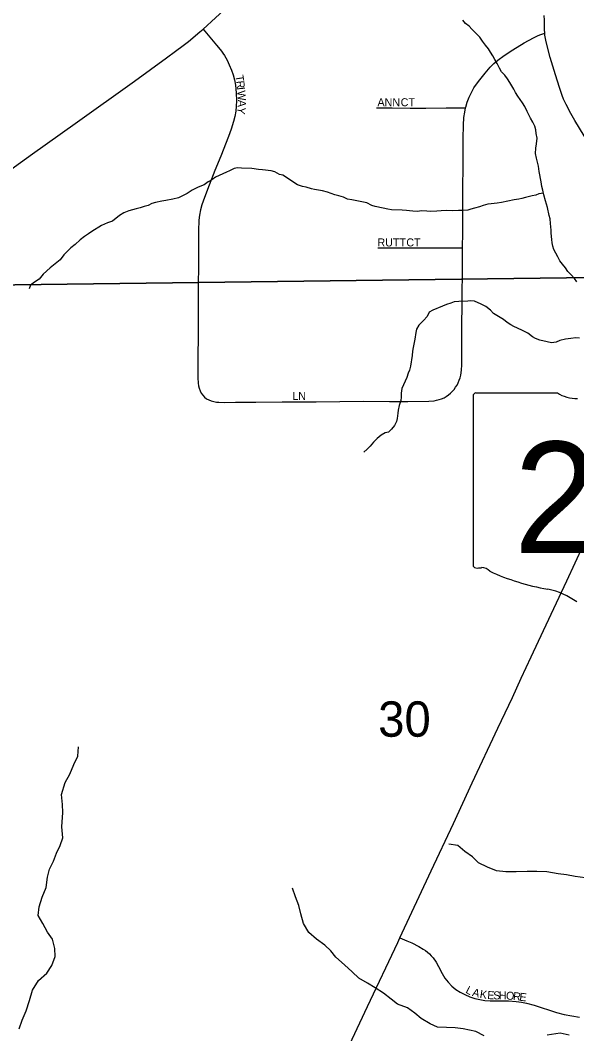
# Model space of a CAD drawing. Extents: x 1985906 to 2360102, y 891258 to 1222054.
# Drawn here: x 2108716 to 2112195, y 999280 to 1005610 of the extents above; entities that cross this region are included whole.
import ezdxf

# ---------------------------------------------------------------- set-up
doc = ezdxf.new("R2010")
doc.units = 0
for name, color, linetype in [('GM_X_Minor_River', 7, 'Continuous'), ('GM_X_Section', 7, 'Continuous'), ('GM_X_Section_Text', 7, 'Continuous'), ('GM_X_State_Location', 7, 'Continuous'), ('GM_X_State_Route', 7, 'Continuous'), ('GM_X_State_Shield', 7, 'Continuous'), ('GM_X_Township_Road', 7, 'Continuous'), ('GM_X_Township_Subdivision', 7, 'Continuous'), ('GM_X_Township_Subdivision_Text', 7, 'Continuous')]:
    doc.layers.add(name, color=color, linetype=linetype)

msp = doc.modelspace()

# ---------------------------------------------------------------- linework, layer by layer
at = {"layer": 'GM_X_Minor_River'}
for points in [[(2111936.5, 1004777.5), (2111938.1, 1004811.6), (2111943.8, 1004837.8), (2111947.3, 1004873.9), (2111940.9, 1004901.9), (2111938.6, 1004925.9), (2111932.3, 1004947.9), (2111919.9, 1004973.8), (2111905.5, 1004999.7), (2111884.9, 1005039.5), (2111870.5, 1005071.4), (2111856.1, 1005095.3), (2111841.8, 1005115.2), (2111825.4, 1005137), (2111811.1, 1005158.9), (2111800.8, 1005178.8), (2111788.5, 1005200.7), (2111776.1, 1005220.6), (2111761.8, 1005244.5), (2111745.4, 1005266.3), (2111725.1, 1005288.1), (2111710.7, 1005310), (2111696.3, 1005339.9), (2111681.9, 1005365.8), (2111669.5, 1005387.7), (2111655.2, 1005411.5), (2111642.9, 1005431.4), (2111624.5, 1005455.3), (2111606.1, 1005479.1), (2111589.7, 1005504.9), (2111538.9, 1005554.4), (2111522.5, 1005574.2), (2111500.2, 1005590), (2111481.9, 1005611.8)], [(2112195.9, 1003976.7), (2112179.6, 1003996.5), (2112161.3, 1004018.4), (2112138.9, 1004040.1), (2112124.5, 1004064), (2112106.2, 1004085.8), (2112089.8, 1004107.7), (2112075.4, 1004131.5), (2112050.7, 1004179.3), (2112044.4, 1004199.3), (2112040.2, 1004219.3), (2112037.9, 1004241.3), (2112035.4, 1004279.4), (2112035.1, 1004299.5), (2112032.8, 1004319.5), (2112030.5, 1004341.5), (2112028.2, 1004369.6), (2112021.9, 1004391.5), (2112011.2, 1004441.5), (2111998.6, 1004481.5), (2111988.1, 1004519.5), (2111981.7, 1004549.5), (2111977.4, 1004571.5), (2111973, 1004601.5), (2111968.7, 1004621.5), (2111964.3, 1004645.5), (2111960.1, 1004665.5), (2111955.6, 1004699.5), (2111949.3, 1004723.5), (2111942.9, 1004749.5), (2111936.5, 1004777.5)], [(2111985.8, 1004530.2), (2111957.9, 1004525.1), (2111937.9, 1004516.8), (2111915.9, 1004512.5), (2111873.8, 1004503.9), (2111851.8, 1004497.6), (2111831.8, 1004493.3), (2111803.7, 1004488.9), (2111723.6, 1004471.8), (2111697.6, 1004467.4), (2111659.5, 1004462.9), (2111639.4, 1004460.7), (2111609.4, 1004452.2), (2111587.4, 1004443.9), (2111555.4, 1004435.5), (2111533.4, 1004431.2), (2111513.4, 1004424.9), (2111477.3, 1004422.4), (2111455.2, 1004422.1), (2111419.1, 1004419.6), (2111378.9, 1004421.1), (2111346.8, 1004420.6), (2111320.7, 1004418.3), (2111282.6, 1004415.8), (2111256.5, 1004417.4), (2111226.3, 1004419), (2111196.2, 1004416.6), (2111170.1, 1004418.3), (2111150, 1004420), (2111129.9, 1004421.8), (2111103.8, 1004423.4), (2111037.5, 1004426.5), (2111013.3, 1004430.2), (2110985.1, 1004435.9), (2110934.8, 1004447.2), (2110914.6, 1004453), (2110882.3, 1004470.6), (2110819.9, 1004481.8), (2110789.6, 1004489.4), (2110761.5, 1004493), (2110737.2, 1004504.8), (2110707, 1004514.4), (2110682.8, 1004520.1), (2110658.6, 1004527.8), (2110636.4, 1004535.5), (2110606.2, 1004545.1), (2110555.9, 1004552.5), (2110535.7, 1004558.2), (2110503.5, 1004567.8), (2110479.3, 1004571.5), (2110449.1, 1004583.1), (2110357.9, 1004642.1), (2110335.8, 1004647.8), (2110307.4, 1004663.5), (2110283.3, 1004669.2), (2110231, 1004676.5), (2110204.8, 1004678.2), (2110162.6, 1004683.6), (2110098.3, 1004686.8), (2110074.2, 1004688.4), (2110052.2, 1004684.1), (2110024.2, 1004669.7), (2110004.3, 1004661.4), (2109936.4, 1004630.4), (2109912.5, 1004614.1), (2109890.6, 1004601.8), (2109864.7, 1004581.3), (2109828.8, 1004566.8), (2109790.9, 1004548.3), (2109759, 1004527.8), (2109739.1, 1004517.5), (2109705.1, 1004501), (2109669.1, 1004492.5), (2109625, 1004483.9), (2109601, 1004479.5), (2109560.9, 1004471), (2109538.9, 1004464.7), (2109515, 1004452.3), (2109491, 1004446), (2109465, 1004437.6), (2109441, 1004433.3), (2109416.9, 1004426.9), (2109394.9, 1004420.6), (2109363, 1004408.2), (2109337.1, 1004389.8), (2109291.4, 1004355.1), (2109261.4, 1004344.7), (2109223.4, 1004328.1), (2109163.7, 1004291.2), (2109141.8, 1004276.9), (2109117.9, 1004260.5), (2109090.1, 1004238.1), (2109058.3, 1004209.5), (2109032.5, 1004189.2), (2109010.6, 1004168.8), (2108988.9, 1004144.4), (2108965.2, 1004114), (2108923.4, 1004081.4), (2108903.6, 1004063.1), (2108859.9, 1004024.4), (2108834.2, 1003994)], [(2108834.2, 1003994), (2108804.3, 1003973.5), (2108780.5, 1003955.1), (2108770.7, 1003932.9)], [(2112212.6, 1003623.9), (2112188.5, 1003625.6), (2112158.4, 1003623.2), (2112124.3, 1003618.7), (2112088.3, 1003610.2), (2112066.3, 1003599.9), (2112036.2, 1003595.5), (2112010.1, 1003601.2), (2111963.7, 1003612.6), (2111937.5, 1003622.3), (2111917.3, 1003632), (2111888.9, 1003655.7), (2111850.5, 1003675.2), (2111802, 1003696.7), (2111781.8, 1003708.4), (2111759.5, 1003722.2), (2111737.1, 1003741.9), (2111674.4, 1003779.2), (2111656.1, 1003799), (2111625.6, 1003822.7), (2111597.4, 1003836.3), (2111554.9, 1003855.8), (2111532.8, 1003857.5), (2111512.8, 1003855.3), (2111456.5, 1003854.5), (2111428.5, 1003852.1), (2111406.5, 1003843.8), (2111380.5, 1003835.4), (2111354.5, 1003825.1), (2111294.6, 1003800.2), (2111272.7, 1003785.9), (2111259, 1003759.6), (2111237.2, 1003735.2), (2111207.5, 1003704.8), (2111193.7, 1003680.5), (2111188, 1003660.4), (2111182.5, 1003618.2), (2111171.1, 1003565.9), (2111167.4, 1003543.8), (2111165.8, 1003515.7), (2111154.6, 1003449.3), (2111148.9, 1003425.2), (2111141.1, 1003405), (2111133.4, 1003378.8), (2111102.2, 1003310.2), (2111096.5, 1003280.1), (2111096.9, 1003256), (2111095.1, 1003235.9), (2111085.5, 1003203.7), (2111077.8, 1003175.5), (2111076.1, 1003155.5), (2111072.5, 1003123.3), (2111068.7, 1003103.2), (2111055, 1003079), (2111037.2, 1003056.7), (2111017.4, 1003038.3), (2110997.4, 1003032.1), (2110971.4, 1003017.7), (2110947.6, 1002997.3), (2110923.8, 1002974.9), (2110904, 1002950.6), (2110884.2, 1002930.3), (2110864.4, 1002911.9)], [(2108708.3, 999310.7), (2108728.4, 999364.7), (2108752.6, 999422.7), (2108772.8, 999486.7), (2108793, 999552.8), (2108829.2, 999612.7), (2108881.3, 999658.5), (2108913.4, 999706.4), (2108933.6, 999762.4), (2108931.8, 999812.5), (2108918.1, 999870.7), (2108886.3, 999914.9), (2108856.5, 999967.2), (2108826.8, 1000017.4), (2108833, 1000071.4), (2108853.2, 1000133.5), (2108877.3, 1000193.4), (2108885.6, 1000257.5), (2108897.8, 1000307.5), (2108923.9, 1000357.5), (2108942.1, 1000407.5), (2108966.2, 1000455.5), (2108982.4, 1000503.5), (2108976.6, 1000571.6), (2108981, 1000661.8), (2108979.2, 1000711.8), (2108973.4, 1000774), (2108995.7, 1000848), (2109025.8, 1000901.9), (2109050, 1000961.9), (2109076.1, 1001013.9), (2109080.4, 1001072)], [(2112247.8, 1000253.2), (2112183.9, 1000261.5), (2112130, 1000271.8), (2112078.2, 1000278.1), (2112008.3, 1000290.4), (2111944.4, 1000292.7), (2111884.6, 1000293), (2111816.7, 1000291.3), (2111750.8, 1000291.7), (2111692.9, 1000298), (2111637.1, 1000320.3), (2111581.3, 1000346.6), (2111543.5, 1000384.8), (2111495.7, 1000417.1), (2111451.9, 1000455.4), (2111396, 1000463.7)], [(2111615.1, 999266.6), (2111563.3, 999292.9), (2111485.5, 999309.3), (2111433.6, 999317.5), (2111379.7, 999317.8), (2111323.8, 999320.1), (2111278, 999342.3), (2111222.2, 999374.7), (2111182.4, 999408.9), (2111136.6, 999441.2), (2111074.8, 999463.5), (2111035, 999495.8), (2110987.2, 999532.1), (2110935.4, 999566.4), (2110885.6, 999594.7), (2110831.8, 999627), (2110790, 999667.3), (2110742.3, 999709.6), (2110688.6, 999757.9), (2110656.8, 999798.1), (2110619, 999832.4), (2110567.2, 999870.7), (2110519.4, 999911), (2110485.7, 999967.2), (2110470, 1000029.4), (2110458.2, 1000081.6), (2110436.4, 1000135.8), (2110418.7, 1000188)], [(2112148.2, 999270), (2112090.3, 999282.3), (2112010.4, 999270.7)]]:
    msp.add_lwpolyline(points, dxfattribs=at)
at = {"layer": 'GM_X_Section'}
for points in [[(2108532.4, 1009391.8), (2114523.8, 1009415.2), (2114593.4, 1004032.5), (2108514.3, 1003954.6), (2108515.8, 1004356.8)], [(2108514.3, 1003954.6), (2114593.4, 1004032.5), (2114628.3, 998675.3), (2108501.2, 998604.9), (2108511.1, 998947.2)]]:
    msp.add_lwpolyline(points, close=True, dxfattribs=at)
at = {"layer": 'GM_X_State_Route'}
for points in [[(2108578.9, 1004624.5), (2108792.6, 1004776.2), (2109059.9, 1004966.1), (2109430.9, 1005230.8), (2109630.7, 1005375), (2109686.9, 1005416.4), (2109735.2, 1005452), (2109751.1, 1005464.5), (2109768.1, 1005477.7), (2109839.4, 1005537.2), (2109859.1, 1005554.9), (2109936.9, 1005624.6), (2110007.6, 1005689.7), (2110102.6, 1005777.5), (2110192.8, 1005859.9)], [(2110663.6, 998975.3), (2110886.9, 999450.2), (2111075.3, 999850.3), (2111088.2, 999877.9), (2111283.6, 1000296.5), (2111423.3, 1000593.5), (2111540.5, 1000846.7), (2111701.1, 1001188.4), (2111793.1, 1001380.9), (2111847.2, 1001500.5), (2111910.7, 1001633.8), (2111986.8, 1001797.6), (2112133.5, 1002109.3), (2112236.4, 1002333)]]:
    msp.add_lwpolyline(points, dxfattribs=at)
at = {"layer": 'GM_X_State_Shield'}
for p, q in [((2111547, 1003263.8), (2111547, 1002207.1)), ((2112073.8, 1003281.9), (2111564.1, 1003281.9))]:
    msp.add_line(p, q, dxfattribs=at)
for centre, major_axis, start_param, end_param in [((2111566.9, 1003266), (20.2, 0), 1.712693, 3.28349), ((2112195.1, 1003404.6), (195.5, 0), 4.042523, 4.731795), ((2111567.1, 1002204.8), (20.3, 0), 3.00124, 4.508301), ((2111570.2, 1002312.9), (155.2, 0), 4.665946, 4.897461), ((2111602, 1002146.2), (56, 0), 0.519207, 1.627899), ((2112308.6, 1003095.5), (1332.7, 0), 4.195997, 4.488961), ((2111911.2, 1001732.4), (417, 0), 0.823519, 1.323587)]:
    msp.add_ellipse(centre, major_axis=major_axis, ratio=0.8, start_param=start_param, end_param=end_param, dxfattribs=at)
at = {"layer": 'GM_X_Township_Road'}
for points in [[(2111994.7, 1005530), (2111993.6, 1005552.7), (2111992.7, 1005610), (2111990.1, 1005639.5)], [(2112293.8, 1004802.4), (2112183.1, 1004984.7), (2112157.9, 1005027.1), (2112127.6, 1005083.7), (2112112.4, 1005116.8), (2112103.7, 1005139.4), (2112086.4, 1005189.7), (2112062.3, 1005269.1), (2112029.1, 1005378.1), (2112003.1, 1005474.5), (2111995.3, 1005517.1), (2111994.7, 1005530)]]:
    msp.add_lwpolyline(points, dxfattribs=at)
at = {"layer": 'GM_X_Township_Subdivision'}
for points in [[(2109859.1, 1005554.9), (2109880.2, 1005529.9), (2109943.6, 1005454.6), (2109966.4, 1005426.7), (2109973.6, 1005416.8), (2109982.3, 1005405), (2109992.8, 1005389.2), (2110008.9, 1005360.6), (2110022.8, 1005330.9), (2110036.7, 1005299.1), (2110046.1, 1005269.5), (2110054.9, 1005237.9), (2110060.6, 1005205.6), (2110065.7, 1005156.6), (2110067.4, 1005107.4), (2110066.2, 1005074.6), (2110062.7, 1005042), (2110057, 1005009.6), (2110049.1, 1004977.8), (2110034.9, 1004930.7), (2110018.3, 1004884.3), (2109970, 1004762.3), (2109933, 1004671.1), (2109896.2, 1004579.7), (2109866.8, 1004503.2), (2109850.6, 1004456.8), (2109842.1, 1004425.3), (2109836.2, 1004393.1), (2109833, 1004360.5), (2109830.1, 1004295), (2109831, 1004114.5), (2109828.5, 1003917.7), (2109828.3, 1003671.6), (2109825.6, 1003474.8), (2109825.7, 1003376.5), (2109827.9, 1003343.8), (2109830.5, 1003327.6), (2109834.5, 1003311.7), (2109840, 1003296.2), (2109847.2, 1003281.5), (2109856.2, 1003267.8), (2109867.2, 1003256), (2109880.2, 1003246.3), (2109894.6, 1003238.4), (2109909.9, 1003232.4), (2109925.7, 1003228.3), (2109941.8, 1003225.7), (2109958.2, 1003224.4), (2109991.1, 1003223.5), (2110062.3, 1003224.2), (2110188.1, 1003225.5), (2110352.2, 1003225.8), (2110450.6, 1003226), (2110565.3, 1003227.1), (2110712.7, 1003228.2), (2110859.9, 1003229.9), (2111023.5, 1003228.8), (2111138.3, 1003229.1), (2111269.6, 1003231.3), (2111302.3, 1003234), (2111318.5, 1003236.7), (2111334.4, 1003240.6), (2111349.9, 1003245.8), (2111364.8, 1003252.6), (2111379.1, 1003260.6), (2111392.5, 1003269.9), (2111405.1, 1003280.5), (2111416.8, 1003292.1), (2111427.5, 1003304.5), (2111437.3, 1003317.7), (2111446.1, 1003331.6), (2111454.2, 1003346), (2111460.2, 1003361.1), (2111465.3, 1003376.7), (2111469.2, 1003392.6), (2111474.3, 1003425), (2111476.5, 1003457.8), (2111477.3, 1003523.4), (2111477.1, 1003719.7), (2111477.9, 1003818.1), (2111478.7, 1003883.7), (2111480.2, 1004047.8), (2111481.3, 1004188.1)], [(2111500.1, 1005062.2), (2111501.3, 1005067.9), (2111510.5, 1005099.4), (2111521.9, 1005130.1), (2111535.9, 1005159.7), (2111552.3, 1005188.1), (2111580.2, 1005228.6), (2111621.4, 1005279.6), (2111654.1, 1005316.2), (2111677.3, 1005339.4), (2111701.8, 1005361), (2111741.1, 1005390.6), (2111796.1, 1005426.3), (2111866.3, 1005469), (2111923.6, 1005501), (2111953.1, 1005515), (2111969.2, 1005522.3), (2111994.7, 1005530)], [(2110943, 1005062.4), (2110970.1, 1005062.4), (2111040.2, 1005062.6), (2111153.6, 1005062.1), (2111250.3, 1005061.9), (2111379.2, 1005063.1), (2111460.1, 1005062.5), (2111500.1, 1005062.2)], [(2111481.3, 1004188.1), (2111481.4, 1004195.4), (2111481.6, 1004277.3), (2111482.3, 1004392), (2111482.3, 1004424.8), (2111482.9, 1004539.7), (2111483.8, 1004720.1), (2111483.7, 1004802.2), (2111484.3, 1004872.6), (2111485.9, 1004954.5), (2111489.5, 1005003.5), (2111494.3, 1005035.9), (2111500.1, 1005062.2)], [(2110950.7, 1004188.6), (2111080.9, 1004188.4), (2111308.5, 1004189.2), (2111454.7, 1004188.3), (2111481.3, 1004188.1)], [(2111088.2, 999877.9), (2111132.9, 999859.3), (2111163, 999846.7), (2111206.9, 999824.7), (2111235.3, 999808.2), (2111248.9, 999799.1), (2111261.9, 999789.1), (2111274.2, 999778.3), (2111285.5, 999766.6), (2111296.1, 999754.2), (2111314.9, 999727.4), (2111331.2, 999699), (2111354.1, 999655.3), (2111371, 999627.2), (2111390.7, 999601.1), (2111413.3, 999577.5), (2111438.8, 999557), (2111466.3, 999539.2), (2111495.3, 999523.8), (2111525.4, 999510.9), (2111556.5, 999500.7), (2111588.3, 999493), (2111620.6, 999487.9), (2111653.2, 999485), (2111767.6, 999484.3), (2111816.5, 999481.4), (2111849, 999477.4), (2111881, 999470.9), (2111928.3, 999457.8), (2112068.7, 999413.3), (2112116.5, 999400.6), (2112164.7, 999390.6), (2112212.7, 999383.3)]]:
    msp.add_lwpolyline(points, dxfattribs=at)

# ---------------------------------------------------------------- texts
at = {"layer": 'GM_X_Section_Text'}
msp.add_text('30', height=221, rotation=0.00001, dxfattribs=at).set_placement((2110953.3, 1001134.9))
at = {"layer": 'GM_X_State_Location'}
msp.add_text('226', height=1, rotation=0.00001, dxfattribs=at).set_placement((2112044.5, 1002592.4))
at = {"layer": 'GM_X_State_Shield'}
msp.add_text('226', height=696.1, dxfattribs=at).set_placement((2111802.2, 1002281.6))
at = {"layer": 'GM_X_Township_Subdivision_Text'}
for s, rotation, p in [('T', 278.90091, (2110060.5, 1005264.1)), ('R', 276.05859, (2110065.8, 1005230)), ('I', 275.07768, (2110070, 1005190.9)), ('W', 275.10059, (2110071.9, 1005168.9)), ('A', 268.33876, (2110077, 1005113.5)), ('ANN', 0.00001, (2110948.9, 1005073.1)), ('CT', 0.00001, (2111094.1, 1005073.1)), ('Y', 262.17281, (2110075.8, 1005070.9)), ('RUTT', 0.00001, (2110948.9, 1004197.6)), ('CT', 0.00001, (2111129.3, 1004197.6)), ('LN', 0.00001, (2110416.5, 1003238.3)), ('L', 332.78736, (2111495.7, 999537.2)), ('A', 345.09604, (2111537.9, 999516.9)), ('K', 350.88171, (2111585.8, 999504.4)), ('E', 356.05693, (2111634.2, 999496.9)), ('S', 359.32368, (2111672.4, 999494.4)), ('H', 359.7845, (2111708, 999493.9)), ('O', 356.00782, (2111751.2, 999493.8)), ('R', 353.64908, (2111794.5, 999490.8)), ('E', 353.57986, (2111833.9, 999486.4))]:
    msp.add_text(s, height=50, rotation=rotation, dxfattribs=at).set_placement(p)

doc.saveas('drawing.dxf')
